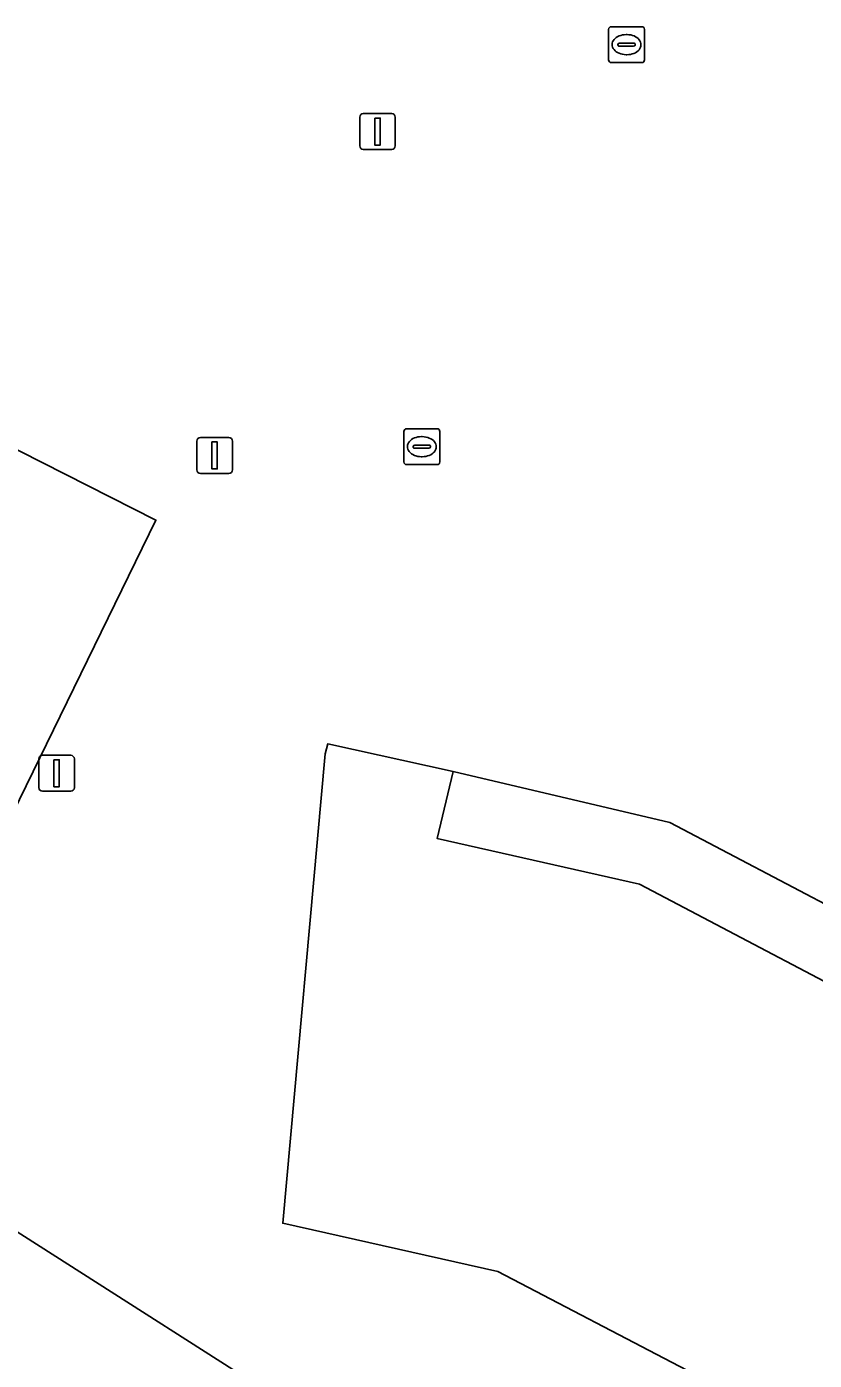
# Model space of a CAD drawing. Extents: x 162879 to 165540, y 384011 to 385181.
# Drawn here: x 164004.33 to 164026.28, y 384500.81 to 384537.95 of the extents above; entities that cross this region are included whole.
import ezdxf

# ---------------------------------------------------------------- set-up
doc = ezdxf.new("R2010")
doc.units = 0
for name, color, linetype in [('IMGEO_Erf', 7, 'Continuous'), ('IMGEO_Kolk', 7, 'Continuous'), ('IMGEO_Lichtmast', 7, 'Continuous'), ('IMGEO_Pand', 7, 'Continuous'), ('IMGEO_Voetpad_open', 7, 'Continuous')]:
    doc.layers.add(name, color=color, linetype=linetype)

msp = doc.modelspace()

# ---------------------------------------------------------------- linework, layer by layer
at = {"layer": 'IMGEO_Erf'}
for points in [[(164001.606, 384527.412), (164007.933, 384524.21), (164001.462, 384510.971)], [(164022.729, 384500.537), (164017.458, 384503.291), (164011.47, 384504.631), (164012.654, 384517.699), (164012.723, 384517.977), (164016.214, 384517.208), (164022.253, 384515.788), (164030.38, 384511.521), (164041.382, 384501.4), (164044.099, 384505.481), (164043.921, 384506.463), (164041.95, 384517.841), (164048.542, 384518.991), (164055.073, 384520.12)], [(163977.102, 384518.017), (163999.855, 384507.078), (164000, 384506.985), (164010.947, 384500), (164040.047, 384481.433)]]:
    msp.add_lwpolyline(points, dxfattribs=at)
at = {"layer": 'IMGEO_Kolk'}
for p, q in [((164020.546, 384537.025), (164020.546, 384537.877)), ((164020.621, 384537.951), (164021.473, 384537.951)), ((164021.547, 384537.877), (164021.547, 384537.025)), ((164020.848, 384537.494), (164021.246, 384537.494)), ((164021.034, 384537.731), (164021.059, 384537.731)), ((164020.805, 384537.445), (164020.805, 384537.457)), ((164021.243, 384537.408), (164020.845, 384537.408)), ((164021.057, 384537.171), (164021.032, 384537.171)), ((164021.289, 384537.457), (164021.289, 384537.445)), ((164021.473, 384536.951), (164020.621, 384536.951)), ((164014.918, 384526.756), (164015.77, 384526.756)), ((164014.843, 384525.83), (164014.843, 384526.682)), ((164015.331, 384526.536), (164015.356, 384526.536)), ((164015.844, 384526.682), (164015.844, 384525.83)), ((164015.102, 384526.25), (164015.102, 384526.262)), ((164015.54, 384526.213), (164015.142, 384526.213)), ((164015.145, 384526.299), (164015.543, 384526.299)), ((164015.354, 384525.976), (164015.329, 384525.976)), ((164015.586, 384526.262), (164015.586, 384526.25)), ((164015.77, 384525.756), (164014.918, 384525.756))]:
    msp.add_line(p, q, dxfattribs=at)
for points in [[(164020.546, 384537.025), (164020.546, 384537.877)], [(164020.621, 384537.951), (164021.473, 384537.951)], [(164021.547, 384537.877), (164021.547, 384537.025)], [(164021.473, 384536.951), (164020.621, 384536.951)], [(164014.918, 384526.756), (164015.77, 384526.756)], [(164014.843, 384525.83), (164014.843, 384526.682)], [(164015.844, 384526.682), (164015.844, 384525.83)], [(164015.77, 384525.756), (164014.918, 384525.756)]]:
    msp.add_lwpolyline(points, dxfattribs=at)
for centre, radius, start, end in [((164020.623, 384537.875), 0.0765, 91.552, 178.448), ((164020.623, 384537.875), 0.0765, 91.552, 178.448), ((164021.471, 384537.875), 0.0765, 1.552, 88.448), ((164021.471, 384537.875), 0.0765, 1.552, 88.448), ((164020.845, 384537.454), 0.0403, 85.8775, 175.7526), ((164021.25, 384537.456), 0.0386, 1.7309, 96.639), ((164020.842, 384537.444), 0.0366, 178.938, 274.7102), ((164021.246, 384537.451), 0.043, 264.8664, 352.4533), ((164020.623, 384537.027), 0.0765, 181.552, 268.448), ((164020.623, 384537.027), 0.0765, 181.552, 268.448), ((164021.471, 384537.027), 0.0765, 271.552, 358.448), ((164021.471, 384537.027), 0.0765, 271.552, 358.448), ((164014.92, 384526.68), 0.0765, 91.552, 178.448), ((164014.92, 384526.68), 0.0765, 91.552, 178.448), ((164015.768, 384526.68), 0.0765, 1.552, 88.448), ((164015.768, 384526.68), 0.0765, 1.552, 88.448), ((164015.142, 384526.259), 0.0403, 85.8775, 175.7526), ((164015.139, 384526.249), 0.0366, 178.938, 274.7102), ((164015.543, 384526.256), 0.043, 264.8664, 352.4533), ((164015.547, 384526.261), 0.0386, 1.7309, 96.639), ((164014.92, 384525.832), 0.0765, 181.552, 268.448), ((164014.92, 384525.832), 0.0765, 181.552, 268.448), ((164015.768, 384525.832), 0.0765, 271.552, 358.448), ((164015.768, 384525.832), 0.0765, 271.552, 358.448)]:
    msp.add_arc(centre, radius, start, end, dxfattribs=at)
for centre, major_axis, ratio, start_param, end_param in [((164021.033, 384537.451), (-0.387, 0.002), 0.722429, 4.712389, 7.853982), ((164021.058, 384537.451), (-0.39, 0.002), 0.717154, 1.570796, 4.712389), ((164015.33, 384526.256), (-0.387, 0.002), 0.722429, 4.712389, 7.853982), ((164015.355, 384526.256), (-0.39, 0.002), 0.717154, 1.570796, 4.712389)]:
    msp.add_ellipse(centre, major_axis=major_axis, ratio=ratio, start_param=start_param, end_param=end_param, dxfattribs=at)
at = {"layer": 'IMGEO_Lichtmast'}
for p, q in [((164013.613, 384534.631), (164013.613, 384535.431)), ((164013.613, 384535.431), (164013.613, 384534.631)), ((164013.713, 384535.531), (164014.503, 384535.531)), ((164014.503, 384535.531), (164013.713, 384535.531)), ((164014.603, 384535.431), (164014.603, 384534.631)), ((164014.603, 384534.631), (164014.603, 384535.431)), ((164014.503, 384534.531), (164013.713, 384534.531)), ((164013.713, 384534.531), (164014.503, 384534.531)), ((164009.075, 384525.612), (164009.075, 384526.412)), ((164009.075, 384526.412), (164009.075, 384525.612)), ((164009.175, 384526.512), (164009.965, 384526.512)), ((164009.965, 384526.512), (164009.175, 384526.512)), ((164010.065, 384526.412), (164010.065, 384525.612)), ((164010.065, 384525.612), (164010.065, 384526.412)), ((164009.965, 384525.512), (164009.175, 384525.512)), ((164009.175, 384525.512), (164009.965, 384525.512)), ((164004.672, 384516.762), (164004.672, 384517.562)), ((164004.672, 384517.562), (164004.672, 384516.762)), ((164004.772, 384517.662), (164005.562, 384517.662)), ((164005.562, 384517.662), (164004.772, 384517.662)), ((164005.662, 384517.562), (164005.662, 384516.762)), ((164005.662, 384516.762), (164005.662, 384517.562)), ((164005.562, 384516.662), (164004.772, 384516.662)), ((164004.772, 384516.662), (164005.562, 384516.662))]:
    msp.add_line(p, q, dxfattribs=at)
for points in [[(164014.033, 384535.406), (164014.183, 384535.406), (164014.183, 384534.656), (164014.033, 384534.656), (164014.033, 384535.406)], [(164009.495, 384526.387), (164009.645, 384526.387), (164009.645, 384525.637), (164009.495, 384525.637), (164009.495, 384526.387)], [(164005.092, 384517.537), (164005.242, 384517.537), (164005.242, 384516.787), (164005.092, 384516.787), (164005.092, 384517.537)]]:
    msp.add_lwpolyline(points, dxfattribs=at)
for centre, start, end in [((164013.713, 384535.431), 90, 180), ((164013.713, 384535.431), 90, 180), ((164014.503, 384535.431), 0, 90), ((164014.503, 384535.431), 360, 90), ((164013.713, 384534.631), 180, 270), ((164013.713, 384534.631), 180, 270), ((164014.503, 384534.631), 270, 0), ((164014.503, 384534.631), 270, 0), ((164009.175, 384526.412), 90, 180), ((164009.175, 384526.412), 90, 180), ((164009.965, 384526.412), 0, 90), ((164009.965, 384526.412), 360, 90), ((164009.175, 384525.612), 180, 270), ((164009.175, 384525.612), 180, 270), ((164009.965, 384525.612), 270, 0), ((164009.965, 384525.612), 270, 0), ((164004.772, 384517.562), 90, 180), ((164004.772, 384517.562), 90, 180), ((164005.562, 384517.562), 0, 90), ((164005.562, 384517.562), 360, 90), ((164004.772, 384516.762), 180, 270), ((164004.772, 384516.762), 180, 270), ((164005.562, 384516.762), 270, 0), ((164005.562, 384516.762), 270, 0)]:
    msp.add_arc(centre, 0.1, start, end, dxfattribs=at)
at = {"layer": 'IMGEO_Pand'}
for points in [[(164007.933, 384524.21), (164001.606, 384527.412), (164002.087, 384528.398), (164001.728, 384528.573), (164001.671, 384528.456), (164000, 384529.272), (163999.024, 384529.748), (163998.832, 384529.843), (163996.283, 384524.553), (163999.07, 384523.206), (163994.67, 384514.22), (164000, 384511.67), (164001.462, 384510.971)], [(164016.214, 384517.208), (164012.723, 384517.977), (164012.654, 384517.699), (164011.47, 384504.631), (164017.458, 384503.291), (164022.729, 384500.537), (164023.311, 384500), (164033.747, 384490.379), (164041.668, 384486.233), (164050.462, 384484.232), (164059.412, 384484.592), (164065.378, 384486.451), (164068.122, 384487.306), (164064.213, 384495.741), (164063.298, 384497.716), (164060.418, 384496.852), (164057.285, 384495.913), (164051.417, 384495.675), (164045.661, 384497.005), (164040.316, 384499.798), (164040.097, 384500), (164029.381, 384509.883), (164021.411, 384514.078), (164015.767, 384515.348)]]:
    msp.add_lwpolyline(points, close=True, dxfattribs=at)
at = {"layer": 'IMGEO_Voetpad_open'}
msp.add_lwpolyline([(164040.047, 384481.433), (164010.947, 384500), (164000, 384506.985), (163999.855, 384507.078), (163977.102, 384518.017)], dxfattribs=at)
msp.add_lwpolyline([(164041.382, 384501.4), (164030.38, 384511.521), (164022.253, 384515.788), (164016.214, 384517.208), (164015.767, 384515.348), (164021.411, 384514.078), (164029.381, 384509.883), (164040.097, 384500), (164040.316, 384499.798), (164040.45, 384500)], close=True, dxfattribs=at)

doc.saveas('drawing.dxf')
